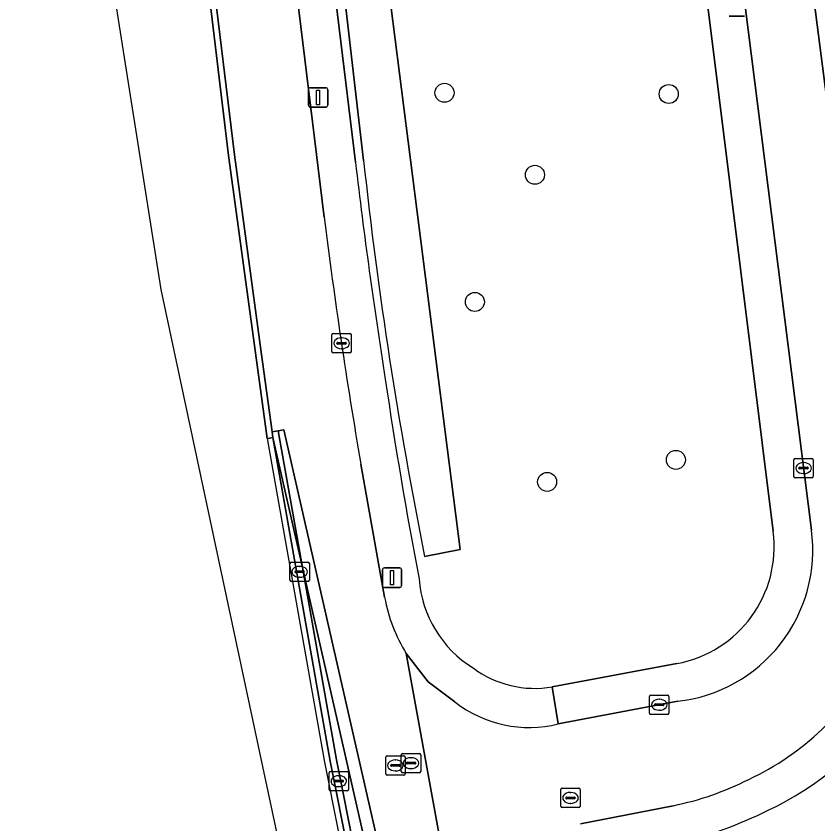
# Model space of a CAD drawing. Extents: x 161477 to 163040, y 383680 to 384871.
# Drawn here: x 161686.2 to 161727.44, y 383906.21 to 383947.77 of the extents above; entities that cross this region are included whole.
import ezdxf

# ---------------------------------------------------------------- set-up
doc = ezdxf.new("R2010")
doc.units = 0
for name, color, linetype in [('IMGEO_Berm_groen', 7, 'Continuous'), ('IMGEO_Berm_open', 7, 'Continuous'), ('IMGEO_Boom', 7, 'Continuous'), ('IMGEO_Dek', 7, 'Continuous'), ('IMGEO_Fietspad_gesloten', 7, 'Continuous'), ('IMGEO_Greppel_droge_sloot', 7, 'Continuous'), ('IMGEO_Groenvoorziening', 7, 'Continuous'), ('IMGEO_Kademuur', 7, 'Continuous'), ('IMGEO_Kolk', 7, 'Continuous'), ('IMGEO_Lichtmast', 7, 'Continuous'), ('IMGEO_Muur', 7, 'Continuous'), ('IMGEO_Rioolput', 7, 'Continuous'), ('IMGEO_Voetpad_open', 7, 'Continuous'), ('IMGEO_Waterloop', 7, 'Continuous')]:
    doc.layers.add(name, color=color, linetype=linetype)

msp = doc.modelspace()

# ---------------------------------------------------------------- linework, layer by layer
at = {"layer": 'IMGEO_Berm_groen'}
msp.add_lwpolyline([(161729.72, 383976.403), (161733.644, 383976.872), (161727.777, 383984.441), (161722.823, 383983.905), (161727.112, 383949.615), (161731.155, 383918.193)], dxfattribs=at)
at = {"layer": 'IMGEO_Berm_open'}
msp.add_lwpolyline([(161705.549, 383895.047), (161702.679, 383909.506), (161700.92, 383919.408), (161699.67, 383926.444), (161699.358, 383926.389), (161699.398, 383926.091), (161702.355, 383909.445), (161705.227, 383894.978)], dxfattribs=at)
at = {"layer": 'IMGEO_Boom'}
for centre in [(161708.232, 383943.83), (161719.767, 383943.768), (161712.884, 383939.61), (161709.794, 383933.069), (161720.134, 383924.944), (161713.513, 383923.809)]:
    msp.add_circle(centre, 0.489, dxfattribs=at)
at = {"layer": 'IMGEO_Dek'}
msp.add_lwpolyline([(161711.536, 383875.684), (161699.962, 383926.496), (161699.67, 383926.444), (161699.358, 383926.389), (161699.398, 383926.091), (161699.25, 383926.065), (161699.102, 383926.039), (161702.06, 383909.389), (161704.933, 383894.915)], dxfattribs=at)
at = {"layer": 'IMGEO_Fietspad_gesloten'}
for points in [[(161702.046, 383937.433), (161696.429, 383983.278), (161696.398, 383983.537), (161696.128, 383985.74), (161695.71, 383989.226), (161695.294, 383992.703), (161694.966, 383995.438), (161694.561, 383998.828), (161694.124, 384002.472), (161693.6, 384006.855), (161693.265, 384009.646), (161692.884, 384012.828), (161692.437, 384016.569), (161692.164, 384018.849), (161691.803, 384021.863), (161691.607, 384023.493), (161691.553, 384023.835)], [(161691.412, 383990.676), (161691.631, 383988.744), (161692.03, 383985.235), (161692.294, 383983.088), (161692.334, 383982.767), (161692.466, 383981.556), (161692.729, 383979.145), (161693.914, 383969.907), (161695.181, 383959.108), (161696.252, 383950.363), (161697.423, 383940.632), (161698.807, 383930.488), (161699.358, 383926.389), (161699.67, 383926.444), (161699.962, 383926.496), (161711.536, 383875.684)], [(161719.273, 383984.526), (161723.518, 383949.793), (161727.108, 383921.333)], [(161731.155, 383918.193), (161727.112, 383949.615)], [(161711.536, 383875.684), (161699.962, 383926.496), (161699.67, 383926.444), (161700.92, 383919.408), (161702.679, 383909.506), (161705.549, 383895.047)], [(161705.153, 383917.87), (161703.928, 383924.726)], [(161709.141, 383899.139), (161706.267, 383914.974)], [(161708.768, 383912.484), (161707.385, 383913.524), (161706.267, 383914.974), (161709.141, 383899.139)], [(161720.23, 383912.523), (161714.085, 383911.353)], [(161715.234, 383906.214), (161719.997, 383907.148)]]:
    msp.add_lwpolyline(points, dxfattribs=at)
for centre, radius, start, end in [((161971.859, 383970.901), 271.881, 187.07102, 189.77834), ((161719.366, 383920.287), 7.812, 276.3498, 7.6916), ((161713.407, 383919.383), 8.391, 190.3855, 211.6948), ((161717.809, 383921.44), 14.293, 295.1508, 331.8604), ((161712.595, 383917.412), 6.239, 232.1671, 283.8156), ((161716.986, 383922.049), 15.202, 281.4249, 296.9857)]:
    msp.add_arc(centre, radius, start, end, dxfattribs=at)
at = {"layer": 'IMGEO_Greppel_droge_sloot'}
for points in [[(161700.85, 383980.59), (161700.064, 383980.447), (161702.421, 383961.48), (161703.314, 383954.249), (161702.472, 383954.14), (161702.489, 383954.003), (161704.069, 383940.354)], [(161707.21, 383919.972), (161709.046, 383920.337), (161705.478, 383948.318), (161700.85, 383980.59)]]:
    msp.add_lwpolyline(points, dxfattribs=at)
msp.add_arc((161930.739, 383964.852), 227.99, 186.16854, 191.35294, dxfattribs=at)
at = {"layer": 'IMGEO_Groenvoorziening'}
for points in [[(161714.85, 383986.063), (161707.824, 383985.227), (161708.046, 383982.754), (161708.05, 383982.344), (161699.937, 383981.468), (161700.064, 383980.447), (161700.85, 383980.59), (161705.478, 383948.318), (161709.046, 383920.337), (161707.21, 383919.972)], [(161725.141, 383921.269), (161717.316, 383984.106)], [(161704.069, 383940.354), (161702.489, 383954.003), (161702.472, 383954.14), (161701.971, 383954.076), (161703.649, 383940.262)], [(161713.776, 383913.261), (161720.187, 383914.46)]]:
    msp.add_lwpolyline(points, dxfattribs=at)
for centre, radius, start, end in [((162007.504, 383976.311), 305.986, 186.76586, 188.87795), ((161930.739, 383964.852), 227.99, 186.16854, 191.35294), ((161950.288, 383965.333), 247.77, 188.41159, 190.82051), ((161719.079, 383920.473), 6.114, 280.4437, 7.4795), ((161712.804, 383919.252), 5.896, 184.2176, 238.3001), ((161712.882, 383918.516), 5.331, 233.4293, 279.6538), ((161718.074, 383921.482), 16.078, 295.0507, 325.0141), ((161715.935, 383924.609), 19.827, 282.6264, 296.8244)]:
    msp.add_arc(centre, radius, start, end, dxfattribs=at)
at = {"layer": 'IMGEO_Kademuur'}
for points in [[(161695.954, 383950.327), (161697.125, 383940.596), (161698.509, 383930.452), (161699.102, 383926.039), (161699.25, 383926.065), (161699.398, 383926.091), (161699.358, 383926.389), (161698.807, 383930.488), (161697.423, 383940.632), (161696.252, 383950.363)], [(161711.536, 383875.684), (161699.962, 383926.496), (161699.67, 383926.444), (161699.358, 383926.389), (161699.398, 383926.091), (161700.92, 383919.408), (161710.911, 383875.545)]]:
    msp.add_lwpolyline(points, dxfattribs=at)
at = {"layer": 'IMGEO_Kolk'}
for p, q in [((161702.438, 383930.517), (161702.438, 383931.369)), ((161702.513, 383931.443), (161703.365, 383931.443)), ((161703.439, 383931.369), (161703.439, 383930.517)), ((161702.697, 383930.937), (161702.697, 383930.949)), ((161703.135, 383930.9), (161702.737, 383930.9)), ((161702.74, 383930.986), (161703.138, 383930.986)), ((161702.926, 383931.223), (161702.951, 383931.223)), ((161703.181, 383930.949), (161703.181, 383930.937)), ((161703.365, 383930.443), (161702.513, 383930.443)), ((161702.949, 383930.663), (161702.924, 383930.663)), ((161726.28, 383925.02), (161727.132, 383925.02)), ((161726.205, 383924.094), (161726.205, 383924.946)), ((161726.693, 383924.8), (161726.718, 383924.8)), ((161727.206, 383924.946), (161727.206, 383924.094)), ((161726.464, 383924.514), (161726.464, 383924.526)), ((161726.902, 383924.477), (161726.504, 383924.477)), ((161726.507, 383924.563), (161726.905, 383924.563)), ((161726.716, 383924.24), (161726.691, 383924.24)), ((161726.948, 383924.526), (161726.948, 383924.514)), ((161727.132, 383924.02), (161726.28, 383924.02)), ((161700.278, 383918.758), (161700.278, 383919.61)), ((161700.353, 383919.684), (161701.205, 383919.684)), ((161701.279, 383919.61), (161701.279, 383918.758)), ((161700.58, 383919.227), (161700.978, 383919.227)), ((161700.766, 383919.464), (161700.791, 383919.464)), ((161700.537, 383919.178), (161700.537, 383919.19)), ((161700.975, 383919.141), (161700.577, 383919.141)), ((161700.789, 383918.904), (161700.764, 383918.904)), ((161701.021, 383919.19), (161701.021, 383919.178)), ((161701.205, 383918.684), (161700.353, 383918.684)), ((161718.78, 383911.916), (161718.78, 383912.768)), ((161718.855, 383912.842), (161719.707, 383912.842)), ((161719.268, 383912.622), (161719.293, 383912.622)), ((161719.781, 383912.768), (161719.781, 383911.916)), ((161719.039, 383912.336), (161719.039, 383912.348)), ((161719.477, 383912.299), (161719.079, 383912.299)), ((161719.082, 383912.385), (161719.48, 383912.385)), ((161719.523, 383912.348), (161719.523, 383912.336)), ((161719.707, 383911.842), (161718.855, 383911.842)), ((161719.291, 383912.062), (161719.266, 383912.062)), ((161702.293, 383907.985), (161702.293, 383908.837)), ((161702.368, 383908.911), (161703.22, 383908.911)), ((161703.294, 383908.837), (161703.294, 383907.985)), ((161702.552, 383908.405), (161702.552, 383908.417)), ((161702.595, 383908.454), (161702.993, 383908.454)), ((161702.781, 383908.691), (161702.806, 383908.691)), ((161703.036, 383908.417), (161703.036, 383908.405)), ((161702.99, 383908.368), (161702.592, 383908.368)), ((161702.804, 383908.131), (161702.779, 383908.131)), ((161703.22, 383907.911), (161702.368, 383907.911))]:
    msp.add_line(p, q, dxfattribs=at)
for points in [[(161702.438, 383930.517), (161702.438, 383931.369)], [(161702.513, 383931.443), (161703.365, 383931.443)], [(161703.439, 383931.369), (161703.439, 383930.517)], [(161703.365, 383930.443), (161702.513, 383930.443)], [(161726.28, 383925.02), (161727.132, 383925.02)], [(161726.205, 383924.094), (161726.205, 383924.946)], [(161727.206, 383924.946), (161727.206, 383924.094)], [(161727.132, 383924.02), (161726.28, 383924.02)], [(161700.278, 383918.758), (161700.278, 383919.61)], [(161700.353, 383919.684), (161701.205, 383919.684)], [(161701.279, 383919.61), (161701.279, 383918.758)], [(161701.205, 383918.684), (161700.353, 383918.684)], [(161718.78, 383911.916), (161718.78, 383912.768)], [(161718.855, 383912.842), (161719.707, 383912.842)], [(161719.781, 383912.768), (161719.781, 383911.916)], [(161719.707, 383911.842), (161718.855, 383911.842)], [(161702.293, 383907.985), (161702.293, 383908.837)], [(161702.368, 383908.911), (161703.22, 383908.911)], [(161703.294, 383908.837), (161703.294, 383907.985)], [(161703.22, 383907.911), (161702.368, 383907.911)]]:
    msp.add_lwpolyline(points, dxfattribs=at)
for centre, radius, start, end in [((161702.515, 383931.367), 0.0765, 91.552, 178.448), ((161702.515, 383931.367), 0.0765, 91.552, 178.448), ((161703.363, 383931.367), 0.0765, 1.552, 88.448), ((161703.363, 383931.367), 0.0765, 1.552, 88.448), ((161702.737, 383930.946), 0.0403, 85.8775, 175.7526), ((161702.734, 383930.936), 0.0366, 178.938, 274.7102), ((161703.138, 383930.943), 0.043, 264.8664, 352.4533), ((161703.142, 383930.948), 0.0386, 1.7309, 96.639), ((161702.515, 383930.519), 0.0765, 181.552, 268.448), ((161702.515, 383930.519), 0.0765, 181.552, 268.448), ((161703.363, 383930.519), 0.0765, 271.552, 358.448), ((161703.363, 383930.519), 0.0765, 271.552, 358.448), ((161726.282, 383924.944), 0.0765, 91.552, 178.448), ((161726.282, 383924.944), 0.0765, 91.552, 178.448), ((161727.13, 383924.944), 0.0765, 1.552, 88.448), ((161727.13, 383924.944), 0.0765, 1.552, 88.448), ((161726.504, 383924.523), 0.0403, 85.8775, 175.7526), ((161726.501, 383924.513), 0.0366, 178.938, 274.7102), ((161726.905, 383924.52), 0.043, 264.8664, 352.4533), ((161726.909, 383924.525), 0.0386, 1.7309, 96.639), ((161726.282, 383924.096), 0.0765, 181.552, 268.448), ((161726.282, 383924.096), 0.0765, 181.552, 268.448), ((161727.13, 383924.096), 0.0765, 271.552, 358.448), ((161727.13, 383924.096), 0.0765, 271.552, 358.448), ((161700.355, 383919.608), 0.0765, 91.552, 178.448), ((161700.355, 383919.608), 0.0765, 91.552, 178.448), ((161701.203, 383919.608), 0.0765, 1.552, 88.448), ((161701.203, 383919.608), 0.0765, 1.552, 88.448), ((161700.577, 383919.187), 0.0403, 85.8775, 175.7526), ((161700.982, 383919.189), 0.0386, 1.7309, 96.639), ((161700.574, 383919.177), 0.0366, 178.938, 274.7102), ((161700.978, 383919.184), 0.043, 264.8664, 352.4533), ((161700.355, 383918.76), 0.0765, 181.552, 268.448), ((161700.355, 383918.76), 0.0765, 181.552, 268.448), ((161701.203, 383918.76), 0.0765, 271.552, 358.448), ((161701.203, 383918.76), 0.0765, 271.552, 358.448), ((161718.857, 383912.766), 0.0765, 91.552, 178.448), ((161718.857, 383912.766), 0.0765, 91.552, 178.448), ((161719.705, 383912.766), 0.0765, 1.552, 88.448), ((161719.705, 383912.766), 0.0765, 1.552, 88.448), ((161719.079, 383912.345), 0.0403, 85.8775, 175.7526), ((161719.076, 383912.335), 0.0366, 178.938, 274.7102), ((161719.48, 383912.342), 0.043, 264.8664, 352.4533), ((161719.484, 383912.347), 0.0386, 1.7309, 96.639), ((161718.857, 383911.918), 0.0765, 181.552, 268.448), ((161718.857, 383911.918), 0.0765, 181.552, 268.448), ((161719.705, 383911.918), 0.0765, 271.552, 358.448), ((161719.705, 383911.918), 0.0765, 271.552, 358.448), ((161702.37, 383908.835), 0.0765, 91.552, 178.448), ((161702.37, 383908.835), 0.0765, 91.552, 178.448), ((161703.218, 383908.835), 0.0765, 1.552, 88.448), ((161703.218, 383908.835), 0.0765, 1.552, 88.448), ((161702.592, 383908.414), 0.0403, 85.8775, 175.7526), ((161702.589, 383908.404), 0.0366, 178.938, 274.7102), ((161702.993, 383908.411), 0.043, 264.8664, 352.4533), ((161702.997, 383908.416), 0.0386, 1.7309, 96.639), ((161702.37, 383907.987), 0.0765, 181.552, 268.448), ((161702.37, 383907.987), 0.0765, 181.552, 268.448), ((161703.218, 383907.987), 0.0765, 271.552, 358.448), ((161703.218, 383907.987), 0.0765, 271.552, 358.448)]:
    msp.add_arc(centre, radius, start, end, dxfattribs=at)
for centre, major_axis, ratio, start_param, end_param in [((161702.925, 383930.943), (-0.387, 0.002), 0.722429, 4.712389, 7.853982), ((161702.95, 383930.943), (-0.39, 0.002), 0.717154, 1.570796, 4.712389), ((161726.692, 383924.52), (-0.387, 0.002), 0.722429, 4.712389, 7.853982), ((161726.717, 383924.52), (-0.39, 0.002), 0.717154, 1.570796, 4.712389), ((161700.765, 383919.184), (-0.387, 0.002), 0.722429, 4.712389, 7.853982), ((161700.79, 383919.184), (-0.39, 0.002), 0.717154, 1.570796, 4.712389), ((161719.267, 383912.342), (-0.387, 0.002), 0.722429, 4.712389, 7.853982), ((161719.292, 383912.342), (-0.39, 0.002), 0.717154, 1.570796, 4.712389), ((161702.78, 383908.411), (-0.387, 0.002), 0.722429, 4.712389, 7.853982), ((161702.805, 383908.411), (-0.39, 0.002), 0.717154, 1.570796, 4.712389)]:
    msp.add_ellipse(centre, major_axis=major_axis, ratio=ratio, start_param=start_param, end_param=end_param, dxfattribs=at)
at = {"layer": 'IMGEO_Lichtmast'}
for p, q in [((161723.664, 383947.774), (161722.874, 383947.774)), ((161722.874, 383947.774), (161723.664, 383947.774)), ((161701.233, 383943.191), (161701.233, 383943.991)), ((161701.233, 383943.991), (161701.233, 383943.191)), ((161701.333, 383944.091), (161702.123, 383944.091)), ((161702.123, 383944.091), (161701.333, 383944.091)), ((161702.223, 383943.991), (161702.223, 383943.191)), ((161702.223, 383943.191), (161702.223, 383943.991)), ((161702.123, 383943.091), (161701.333, 383943.091)), ((161701.333, 383943.091), (161702.123, 383943.091)), ((161705.038, 383918.483), (161705.038, 383919.283)), ((161705.038, 383919.283), (161705.038, 383918.483)), ((161705.138, 383919.383), (161705.928, 383919.383)), ((161705.928, 383919.383), (161705.138, 383919.383)), ((161706.028, 383919.283), (161706.028, 383918.483)), ((161706.028, 383918.483), (161706.028, 383919.283)), ((161705.928, 383918.383), (161705.138, 383918.383)), ((161705.138, 383918.383), (161705.928, 383918.383))]:
    msp.add_line(p, q, dxfattribs=at)
for points in [[(161701.653, 383943.966), (161701.803, 383943.966), (161701.803, 383943.216), (161701.653, 383943.216), (161701.653, 383943.966)], [(161705.458, 383919.258), (161705.608, 383919.258), (161705.608, 383918.508), (161705.458, 383918.508), (161705.458, 383919.258)]]:
    msp.add_lwpolyline(points, dxfattribs=at)
for centre, start, end in [((161701.333, 383943.991), 90, 180), ((161701.333, 383943.991), 90, 180), ((161702.123, 383943.991), 0, 90), ((161702.123, 383943.991), 360, 90), ((161701.333, 383943.191), 180, 270), ((161701.333, 383943.191), 180, 270), ((161702.123, 383943.191), 270, 0), ((161702.123, 383943.191), 270, 0), ((161705.138, 383919.283), 90, 180), ((161705.138, 383919.283), 90, 180), ((161705.928, 383919.283), 0, 90), ((161705.928, 383919.283), 360, 90), ((161705.138, 383918.483), 180, 270), ((161705.138, 383918.483), 180, 270), ((161705.928, 383918.483), 270, 0), ((161705.928, 383918.483), 270, 0)]:
    msp.add_arc(centre, 0.1, start, end, dxfattribs=at)
at = {"layer": 'IMGEO_Muur'}
msp.add_lwpolyline([(161705.227, 383894.978), (161702.355, 383909.445), (161699.398, 383926.091), (161699.25, 383926.065), (161699.102, 383926.039), (161702.06, 383909.389), (161704.933, 383894.915)], dxfattribs=at)
at = {"layer": 'IMGEO_Rioolput'}
for p, q in [((161705.207, 383908.794), (161705.207, 383909.646)), ((161705.282, 383909.72), (161706.134, 383909.72)), ((161706.008, 383908.913), (161706.008, 383909.765)), ((161706.083, 383909.839), (161706.935, 383909.839)), ((161706.208, 383909.646), (161706.208, 383908.794)), ((161707.009, 383909.765), (161707.009, 383908.913)), ((161705.466, 383909.214), (161705.466, 383909.226)), ((161705.509, 383909.263), (161705.907, 383909.263)), ((161705.695, 383909.5), (161705.72, 383909.5)), ((161705.95, 383909.226), (161705.95, 383909.214)), ((161706.267, 383909.333), (161706.267, 383909.345)), ((161706.705, 383909.296), (161706.307, 383909.296)), ((161706.31, 383909.382), (161706.708, 383909.382)), ((161706.496, 383909.619), (161706.521, 383909.619)), ((161706.751, 383909.345), (161706.751, 383909.333)), ((161705.904, 383909.177), (161705.506, 383909.177)), ((161705.718, 383908.94), (161705.693, 383908.94)), ((161706.935, 383908.839), (161706.083, 383908.839)), ((161706.519, 383909.059), (161706.494, 383909.059)), ((161706.134, 383908.72), (161705.282, 383908.72)), ((161714.213, 383907.122), (161714.213, 383907.974)), ((161714.288, 383908.048), (161715.14, 383908.048)), ((161715.214, 383907.974), (161715.214, 383907.122)), ((161714.472, 383907.542), (161714.472, 383907.554)), ((161714.515, 383907.591), (161714.913, 383907.591)), ((161714.701, 383907.828), (161714.726, 383907.828)), ((161714.956, 383907.554), (161714.956, 383907.542)), ((161714.91, 383907.505), (161714.512, 383907.505)), ((161714.724, 383907.268), (161714.699, 383907.268)), ((161715.14, 383907.048), (161714.288, 383907.048))]:
    msp.add_line(p, q, dxfattribs=at)
for points in [[(161705.207, 383908.794), (161705.207, 383909.646)], [(161705.282, 383909.72), (161706.134, 383909.72)], [(161706.008, 383908.913), (161706.008, 383909.765)], [(161706.083, 383909.839), (161706.935, 383909.839)], [(161706.208, 383909.646), (161706.208, 383908.794)], [(161707.009, 383909.765), (161707.009, 383908.913)], [(161706.935, 383908.839), (161706.083, 383908.839)], [(161706.134, 383908.72), (161705.282, 383908.72)], [(161714.213, 383907.122), (161714.213, 383907.974)], [(161714.288, 383908.048), (161715.14, 383908.048)], [(161715.214, 383907.974), (161715.214, 383907.122)], [(161715.14, 383907.048), (161714.288, 383907.048)]]:
    msp.add_lwpolyline(points, dxfattribs=at)
for centre, radius, start, end in [((161705.284, 383909.644), 0.0765, 91.552, 178.448), ((161705.284, 383909.644), 0.0765, 91.552, 178.448), ((161706.085, 383909.763), 0.0765, 91.552, 178.448), ((161706.085, 383909.763), 0.0765, 91.552, 178.448), ((161706.132, 383909.644), 0.0765, 1.552, 88.448), ((161706.132, 383909.644), 0.0765, 1.552, 88.448), ((161706.933, 383909.763), 0.0765, 1.552, 88.448), ((161706.933, 383909.763), 0.0765, 1.552, 88.448), ((161705.506, 383909.223), 0.0403, 85.8775, 175.7526), ((161705.911, 383909.225), 0.0386, 1.7309, 96.639), ((161706.307, 383909.342), 0.0403, 85.8775, 175.7526), ((161706.304, 383909.332), 0.0366, 178.938, 274.7102), ((161706.708, 383909.339), 0.043, 264.8664, 352.4533), ((161706.712, 383909.344), 0.0386, 1.7309, 96.639), ((161705.503, 383909.213), 0.0366, 178.938, 274.7102), ((161705.907, 383909.22), 0.043, 264.8664, 352.4533), ((161706.085, 383908.915), 0.0765, 181.552, 268.448), ((161706.085, 383908.915), 0.0765, 181.552, 268.448), ((161706.933, 383908.915), 0.0765, 271.552, 358.448), ((161706.933, 383908.915), 0.0765, 271.552, 358.448), ((161705.284, 383908.796), 0.0765, 181.552, 268.448), ((161705.284, 383908.796), 0.0765, 181.552, 268.448), ((161706.132, 383908.796), 0.0765, 271.552, 358.448), ((161706.132, 383908.796), 0.0765, 271.552, 358.448), ((161714.29, 383907.972), 0.0765, 91.552, 178.448), ((161714.29, 383907.972), 0.0765, 91.552, 178.448), ((161715.138, 383907.972), 0.0765, 1.552, 88.448), ((161715.138, 383907.972), 0.0765, 1.552, 88.448), ((161714.512, 383907.551), 0.0403, 85.8775, 175.7526), ((161714.917, 383907.553), 0.0386, 1.7309, 96.639), ((161714.509, 383907.541), 0.0366, 178.938, 274.7102), ((161714.913, 383907.548), 0.043, 264.8664, 352.4533), ((161714.29, 383907.124), 0.0765, 181.552, 268.448), ((161714.29, 383907.124), 0.0765, 181.552, 268.448), ((161715.138, 383907.124), 0.0765, 271.552, 358.448), ((161715.138, 383907.124), 0.0765, 271.552, 358.448)]:
    msp.add_arc(centre, radius, start, end, dxfattribs=at)
for centre, major_axis, ratio, start_param, end_param in [((161705.694, 383909.22), (-0.387, 0.002), 0.722429, 4.712389, 7.853982), ((161705.719, 383909.22), (-0.39, 0.002), 0.717154, 1.570796, 4.712389), ((161706.495, 383909.339), (-0.387, 0.002), 0.722429, 4.712389, 7.853982), ((161706.52, 383909.339), (-0.39, 0.002), 0.717154, 1.570796, 4.712389), ((161714.7, 383907.548), (-0.387, 0.002), 0.722429, 4.712389, 7.853982), ((161714.725, 383907.548), (-0.39, 0.002), 0.717154, 1.570796, 4.712389)]:
    msp.add_ellipse(centre, major_axis=major_axis, ratio=ratio, start_param=start_param, end_param=end_param, dxfattribs=at)
at = {"layer": 'IMGEO_Voetpad_open'}
for points in [[(161691.553, 384023.835), (161691.607, 384023.493), (161691.803, 384021.863), (161692.164, 384018.849), (161692.437, 384016.569), (161692.884, 384012.828), (161693.265, 384009.646), (161693.6, 384006.855), (161694.124, 384002.472), (161694.561, 383998.828), (161694.966, 383995.438), (161695.294, 383992.703), (161695.71, 383989.226), (161696.128, 383985.74), (161696.398, 383983.537), (161696.429, 383983.278), (161702.046, 383937.433)], [(161703.649, 383940.262), (161701.971, 383954.076), (161699.181, 383977.045), (161698.579, 383981.321), (161698.544, 383981.682), (161698.905, 383981.757), (161698.7, 383983.495), (161698.409, 383983.467), (161698.377, 383983.753), (161698.124, 383985.983), (161697.729, 383989.478)], [(161727.108, 383921.333), (161723.518, 383949.793), (161719.273, 383984.526)], [(161717.316, 383984.106), (161725.141, 383921.269)], [(161703.928, 383924.726), (161705.153, 383917.87)], [(161706.267, 383914.974), (161707.385, 383913.524), (161708.768, 383912.484)], [(161720.187, 383914.46), (161713.776, 383913.261), (161714.085, 383911.353), (161720.23, 383912.523)], [(161714.085, 383911.353), (161713.776, 383913.261)], [(161719.997, 383907.148), (161715.234, 383906.214)]]:
    msp.add_lwpolyline(points, dxfattribs=at)
for centre, radius, start, end in [((162007.504, 383976.311), 305.986, 186.76586, 188.87795), ((161971.859, 383970.901), 271.881, 187.07102, 189.77834), ((161950.288, 383965.333), 247.77, 188.41159, 190.82051), ((161719.079, 383920.473), 6.114, 280.4437, 7.4795), ((161719.366, 383920.287), 7.812, 276.3498, 7.6916), ((161712.804, 383919.252), 5.896, 184.2176, 238.3001), ((161713.407, 383919.383), 8.391, 190.3855, 211.6948), ((161717.809, 383921.44), 14.293, 295.1508, 331.8604), ((161712.882, 383918.516), 5.331, 233.4293, 279.6538), ((161712.595, 383917.412), 6.239, 232.1671, 283.8156), ((161718.074, 383921.482), 16.078, 295.0507, 325.0141), ((161716.986, 383922.049), 15.202, 281.4249, 296.9857), ((161715.935, 383924.609), 19.827, 282.6264, 296.8244)]:
    msp.add_arc(centre, radius, start, end, dxfattribs=at)
at = {"layer": 'IMGEO_Waterloop'}
msp.add_lwpolyline([(161710.911, 383875.545), (161700.92, 383919.408), (161699.398, 383926.091), (161699.25, 383926.065), (161699.102, 383926.039), (161698.509, 383930.452), (161697.125, 383940.596), (161695.954, 383950.327), (161694.883, 383959.073), (161693.616, 383969.872), (161692.4, 383979.101), (161692.105, 383981.514), (161687.951, 383981.025), (161688.332, 383977.762), (161687.899, 383977.714), (161687.519, 383980.975), (161686.195, 383980.819), (161693.642, 383933.716), (161706.646, 383872.625)], dxfattribs=at)

doc.saveas('drawing.dxf')
